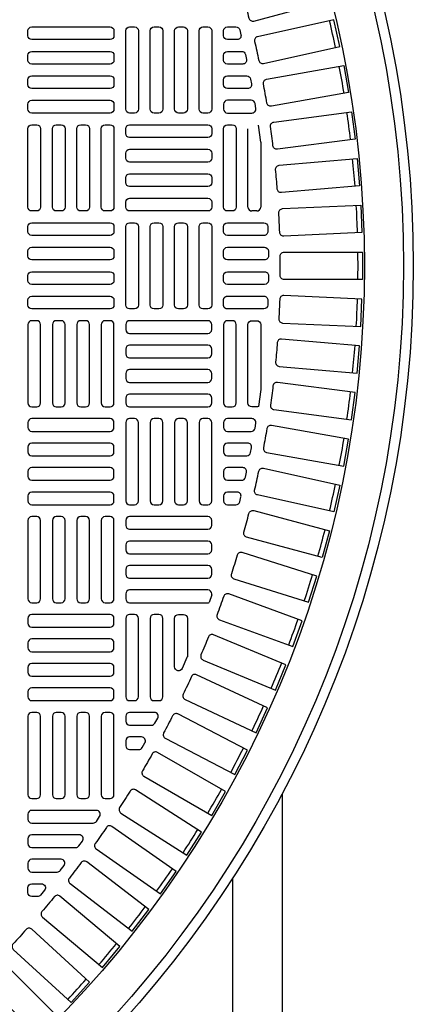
# Model space of a CAD drawing. Extents: x -169 to 2224, y 0 to 2796.
# Tile 521 of 530: x 1890.49 to 1898.41, y 1464.18 to 1483.97. Entities that reach past the tile are written whole.
import ezdxf

# ---------------------------------------------------------------- set-up
doc = ezdxf.new("R2010")
doc.units = 0
doc.header["$MEASUREMENT"] = 0
for name, color, linetype in [('TANK-MANHOLE-COVER-40', 2, 'CONTINUOUS'), ('TANK-MANHOLE-COVER-HATCH-40', 252, 'CONTINUOUS'), ('TANK-SLOPE', 3, 'CONTINUOUS'), ('TANK-UST-RIB', 7, 'CONTINUOUS')]:
    doc.layers.add(name, color=color, linetype=linetype)

msp = doc.modelspace()

# ---------------------------------------------------------------- linework, layer by layer
at = {"layer": 'TANK-MANHOLE-COVER-40', "color": 4, "linetype": 'Continuous'}
msp.add_circle((1875.77234, 1479.01916), 22.63902, dxfattribs=at)
at = {"layer": 'TANK-MANHOLE-COVER-40', "color": 1, "linetype": 'Continuous'}
msp.add_circle((1875.77234, 1479.01916), 22.44094, dxfattribs=at)
at = {"layer": 'TANK-MANHOLE-COVER-40', "color": 2, "linetype": 'Continuous'}
msp.add_circle((1875.77234, 1479.01916), 21.65354, dxfattribs=at)
at = {"layer": 'TANK-MANHOLE-COVER-HATCH-40', "linetype": 'Continuous'}
for p, q in [((1895.33927, 1481.50665), (1895.29302, 1481.84679)), ((1894.35502, 1472.40581), (1894.29916, 1472.2509))]:
    msp.add_line(p, q, dxfattribs=at)
for points in [[(1895.10264, 1483.99571, 0.41709369), (1895.19928, 1483.93928), (1896.72135, 1484.34712), (1896.5787, 1484.87952), (1895.05662, 1484.47168, 0.41709369), (1895.00115, 1484.3745, -0.00491171), (1895.10264, 1483.99571)], [(1895.30132, 1483.14779, 0.41709369), (1895.3954, 1483.08721), (1896.93382, 1483.42826), (1896.81452, 1483.96638), (1895.2761, 1483.62532, 0.41709369), (1895.21644, 1483.53065, -0.00491171), (1895.30132, 1483.14779)], [(1895.46282, 1482.29202, 0.00491171), (1895.39472, 1482.67822, -0.41709369), (1895.45846, 1482.7702), (1897.01029, 1483.04382), (1897.106, 1482.50102), (1895.55417, 1482.22739, -0.41709369), (1895.46282, 1482.29202)], [(1895.58684, 1481.43002, 0.00491171), (1895.53565, 1481.81882, -0.41709369), (1895.60334, 1481.90793), (1897.16563, 1482.11361), (1897.23757, 1481.56714), (1895.67528, 1481.36146, -0.41709369), (1895.58684, 1481.43002)], [(1895.67314, 1480.56343, 0.00491171), (1895.63896, 1480.95409, -0.41709369), (1895.71047, 1481.04016), (1897.28024, 1481.1775), (1897.32828, 1480.62842), (1895.75851, 1480.49108, -0.41709369), (1895.67314, 1480.56343)], [(1895.73201, 1479.21524, -0.41709369), (1895.81074, 1479.29475), (1897.38651, 1479.29475), (1897.38651, 1478.74357), (1895.81074, 1478.74357, -0.41709369), (1895.73201, 1478.82308, 0.00491171), (1895.73201, 1479.21524)], [(1895.67314, 1477.47489, -0.00491171), (1895.63896, 1477.08423, 0.41709369), (1895.71047, 1476.99816), (1897.28024, 1476.86082), (1897.32828, 1477.4099), (1895.75851, 1477.54724, 0.41709369), (1895.67314, 1477.47489)], [(1895.58684, 1476.6083, -0.00491171), (1895.53565, 1476.2195, 0.41709369), (1895.60334, 1476.13039), (1897.16563, 1475.92471), (1897.23757, 1476.47118), (1895.67528, 1476.67686, 0.41709369), (1895.58684, 1476.6083)], [(1895.46282, 1475.7463, -0.00491171), (1895.39472, 1475.3601, 0.41709369), (1895.45846, 1475.26812), (1897.01029, 1474.99449), (1897.106, 1475.5373), (1895.55417, 1475.81093, 0.41709369), (1895.46282, 1475.7463)], [(1895.30132, 1474.89053, -0.41709369), (1895.3954, 1474.95111), (1896.93382, 1474.61005), (1896.81452, 1474.07194), (1895.2761, 1474.413, -0.41709369), (1895.21644, 1474.50767, 0.00491171), (1895.30132, 1474.89053)], [(1895.10264, 1474.04261, -0.41709369), (1895.19928, 1474.09904), (1896.72135, 1473.6912), (1896.5787, 1473.1588), (1895.05662, 1473.56664, -0.41709369), (1895.00115, 1473.66382, 0.00491171), (1895.10264, 1474.04261)], [(1894.86717, 1473.20417, -0.00491171), (1894.74925, 1472.83017, 0.41709369), (1894.80043, 1472.73066), (1896.30327, 1472.25682), (1896.46901, 1472.78249), (1894.96617, 1473.25633, 0.41709369), (1894.86717, 1473.20417)], [(1894.59535, 1472.3768, -0.00491171), (1894.46123, 1472.0083, 0.41709369), (1894.50802, 1471.90665), (1895.98876, 1471.36771), (1896.17727, 1471.88565), (1894.69654, 1472.42459, 0.41709369), (1894.59535, 1472.3768)], [(1893.86289, 1471.17587, -0.10680341), (1893.85587, 1471.14337), (1893.75744, 1470.92624, -0.80700564), (1893.60698, 1470.95875), (1893.60698, 1471.93255, -0.41421356), (1893.68572, 1472.01129), (1893.68572, 1472.01129), (1893.78415, 1472.01129, -0.41421356), (1893.86289, 1471.93255), (1893.86289, 1471.93255), (1893.86289, 1471.15886)], [(1894.2877, 1471.56208, -0.00491171), (1894.13763, 1471.19977, 0.41709369), (1894.17994, 1471.09618), (1895.63577, 1470.49316), (1895.84669, 1471.00239), (1894.39087, 1471.60541, 0.41709369), (1894.2877, 1471.56208)], [(1893.94481, 1470.76155, -0.00491171), (1893.77907, 1470.40613, 0.41709369), (1893.81683, 1470.30079), (1895.24496, 1469.63485), (1895.4779, 1470.13438), (1894.04977, 1470.80033, 0.41709369), (1893.94481, 1470.76155)], [(1893.56732, 1469.97673, -0.00491171), (1893.38624, 1469.62889, 0.41709369), (1893.41937, 1469.522), (1894.81709, 1468.79439), (1895.0716, 1469.2833), (1893.67387, 1470.01091, 0.41709369), (1893.56732, 1469.97673)], [(1893.15596, 1469.20913, -0.00491171), (1892.95988, 1468.86952, 0.41709369), (1892.98831, 1468.76129), (1894.35297, 1467.9734), (1894.62856, 1468.45074), (1893.2639, 1469.23863, 0.41709369), (1893.15596, 1469.20913)], [(1892.7115, 1468.46021, -0.00491171), (1892.5008, 1468.12947, 0.41709369), (1892.52448, 1468.0201), (1893.85347, 1467.17344), (1894.14962, 1467.6383), (1892.82063, 1468.48496, 0.41709369), (1892.7115, 1468.46021)], [(1892.23481, 1467.73138, -0.00491171), (1892.00988, 1467.41015, 0.41709369), (1892.02876, 1467.29985), (1893.31956, 1466.39603), (1893.6357, 1466.84753), (1892.34491, 1467.75135, 0.41709369), (1892.23481, 1467.73138)], [(1891.18837, 1466.33954, -0.00491171), (1890.93629, 1466.03913, 0.41709369), (1890.9455, 1465.92761), (1892.15261, 1464.91472), (1892.5069, 1465.33695), (1891.29979, 1466.34984, 0.41709369), (1891.18837, 1466.33954)], [(1890.0246, 1465.04419, -0.00491171), (1889.74731, 1464.7669, 0.41709369), (1889.74676, 1464.655), (1890.86099, 1463.54076), (1891.25074, 1463.9305), (1890.1365, 1465.04474, 0.41709369), (1890.0246, 1465.04419)]]:
    msp.add_lwpolyline(points, format="xyb", dxfattribs=at)
at = {"layer": 'TANK-MANHOLE-COVER-HATCH-40', "linetype": 'Continuous', "flags": 128}
for points in [[(1890.65423, 1483.74357, -0.41421356), (1890.73297, 1483.82231), (1892.30777, 1483.82231, -0.41421356), (1892.38651, 1483.74357), (1892.38651, 1483.64514, -0.41421356), (1892.30777, 1483.5664), (1890.73297, 1483.5664, -0.41421356), (1890.65423, 1483.64514)], [(1892.70147, 1482.09003, -0.41421356), (1892.62273, 1482.16877), (1892.62273, 1483.74357, -0.41421356), (1892.70147, 1483.82231), (1892.7999, 1483.82231, -0.41421356), (1892.87864, 1483.74357), (1892.87864, 1482.16877, -0.41421356), (1892.7999, 1482.09003)], [(1893.1936, 1482.09003, -0.41421356), (1893.11486, 1482.16877), (1893.11486, 1483.74357, -0.41421356), (1893.1936, 1483.82231), (1893.29202, 1483.82231, -0.41421356), (1893.37076, 1483.74357), (1893.37076, 1482.16877, -0.41421356), (1893.29202, 1482.09003)], [(1893.68572, 1482.09003, -0.41421356), (1893.60698, 1482.16877), (1893.60698, 1483.74357, -0.41421356), (1893.68572, 1483.82231), (1893.78415, 1483.82231, -0.41421356), (1893.86289, 1483.74357), (1893.86289, 1482.16877, -0.41421356), (1893.78415, 1482.09003)], [(1894.17785, 1482.09003, -0.41421356), (1894.09911, 1482.16877), (1894.09911, 1483.74357, -0.41421356), (1894.17785, 1483.82231), (1894.27628, 1483.82231, -0.41421356), (1894.35502, 1483.74357), (1894.35502, 1482.16877, -0.41421356), (1894.27628, 1482.09003)], [(1890.65423, 1483.25144, -0.41421356), (1890.73297, 1483.33018), (1892.30777, 1483.33018, -0.41421356), (1892.38651, 1483.25144), (1892.38651, 1483.15302, -0.41421356), (1892.30777, 1483.07428), (1890.73297, 1483.07428, -0.41421356), (1890.65423, 1483.15302)], [(1890.65423, 1482.75932, -0.41421356), (1890.73297, 1482.83806), (1892.30777, 1482.83806, -0.41421356), (1892.38651, 1482.75932), (1892.38651, 1482.66089, -0.41421356), (1892.30777, 1482.58215), (1890.73297, 1482.58215, -0.41421356), (1890.65423, 1482.66089)], [(1890.65423, 1482.26719, -0.41421356), (1890.73297, 1482.34593), (1892.30777, 1482.34593, -0.41421356), (1892.38651, 1482.26719), (1892.38651, 1482.16877, -0.41421356), (1892.30777, 1482.09003), (1890.73297, 1482.09003, -0.41421356), (1890.65423, 1482.16877)], [(1890.73297, 1480.12152, -0.41421356), (1890.65423, 1480.20026), (1890.65423, 1481.77506, -0.41421356), (1890.73297, 1481.85381), (1890.83139, 1481.85381, -0.41421356), (1890.91013, 1481.77506), (1890.91013, 1480.20026, -0.41421356), (1890.83139, 1480.12152)], [(1891.22509, 1480.12152, -0.41421356), (1891.14635, 1480.20026), (1891.14635, 1481.77506, -0.41421356), (1891.22509, 1481.85381), (1891.32352, 1481.85381, -0.41421356), (1891.40226, 1481.77506), (1891.40226, 1480.20026, -0.41421356), (1891.32352, 1480.12152)], [(1891.71722, 1480.12152, -0.41421356), (1891.63848, 1480.20026), (1891.63848, 1481.77506, -0.41421356), (1891.71722, 1481.85381), (1891.81565, 1481.85381, -0.41421356), (1891.89439, 1481.77506), (1891.89439, 1480.20026, -0.41421356), (1891.81565, 1480.12152)], [(1892.20935, 1480.12152, -0.41421356), (1892.13061, 1480.20026), (1892.13061, 1481.77506, -0.41421356), (1892.20935, 1481.85381), (1892.30777, 1481.85381, -0.41421356), (1892.38651, 1481.77506), (1892.38651, 1480.20026, -0.41421356), (1892.30777, 1480.12152)], [(1894.35502, 1481.67664, -0.41421356), (1894.27628, 1481.5979), (1892.70147, 1481.5979, -0.41421356), (1892.62273, 1481.67664), (1892.62273, 1481.77506, -0.41421356), (1892.70147, 1481.85381), (1894.27628, 1481.85381, -0.41421356), (1894.35502, 1481.77506)], [(1894.35502, 1481.18451, -0.41421356), (1894.27628, 1481.10577), (1892.70147, 1481.10577, -0.41421356), (1892.62273, 1481.18451), (1892.62273, 1481.28294, -0.41421356), (1892.70147, 1481.36168), (1894.27628, 1481.36168, -0.41421356), (1894.35502, 1481.28294)], [(1894.35502, 1480.69239, -0.41421356), (1894.27628, 1480.61365), (1892.70147, 1480.61365, -0.41421356), (1892.62273, 1480.69239), (1892.62273, 1480.79081, -0.41421356), (1892.70147, 1480.86955), (1894.27628, 1480.86955, -0.41421356), (1894.35502, 1480.79081)], [(1894.35502, 1480.20026, -0.41421356), (1894.27628, 1480.12152), (1892.70147, 1480.12152, -0.41421356), (1892.62273, 1480.20026), (1892.62273, 1480.29869, -0.41421356), (1892.70147, 1480.37743), (1894.27628, 1480.37743, -0.41421356), (1894.35502, 1480.29869)], [(1890.65423, 1479.80656, -0.41421356), (1890.73297, 1479.8853), (1892.30777, 1479.8853, -0.41421356), (1892.38651, 1479.80656), (1892.38651, 1479.70814, -0.41421356), (1892.30777, 1479.6294), (1890.73297, 1479.6294, -0.41421356), (1890.65423, 1479.70814)], [(1892.70147, 1478.15302, -0.41421356), (1892.62273, 1478.23176), (1892.62273, 1479.80656, -0.41421356), (1892.70147, 1479.8853), (1892.7999, 1479.8853, -0.41421356), (1892.87864, 1479.80656), (1892.87864, 1478.23176, -0.41421356), (1892.7999, 1478.15302)], [(1893.1936, 1478.15302, -0.41421356), (1893.11486, 1478.23176), (1893.11486, 1479.80656, -0.41421356), (1893.1936, 1479.8853), (1893.29202, 1479.8853, -0.41421356), (1893.37076, 1479.80656), (1893.37076, 1478.23176, -0.41421356), (1893.29202, 1478.15302)], [(1893.68572, 1478.15302, -0.41421356), (1893.60698, 1478.23176), (1893.60698, 1479.80656, -0.41421356), (1893.68572, 1479.8853), (1893.78415, 1479.8853, -0.41421356), (1893.86289, 1479.80656), (1893.86289, 1478.23176, -0.41421356), (1893.78415, 1478.15302)], [(1894.17785, 1478.15302, -0.41421356), (1894.09911, 1478.23176), (1894.09911, 1479.80656, -0.41421356), (1894.17785, 1479.8853), (1894.27628, 1479.8853, -0.41421356), (1894.35502, 1479.80656), (1894.35502, 1478.23176, -0.41421356), (1894.27628, 1478.15302)], [(1890.65423, 1479.31443, -0.41421356), (1890.73297, 1479.39318), (1892.30777, 1479.39318, -0.41421356), (1892.38651, 1479.31443), (1892.38651, 1479.21601, -0.41421356), (1892.30777, 1479.13727), (1890.73297, 1479.13727, -0.41421356), (1890.65423, 1479.21601)], [(1890.65423, 1478.82231, -0.41421356), (1890.73297, 1478.90105), (1892.30777, 1478.90105, -0.41421356), (1892.38651, 1478.82231), (1892.38651, 1478.72388, -0.41421356), (1892.30777, 1478.64514), (1890.73297, 1478.64514, -0.41421356), (1890.65423, 1478.72388)], [(1890.65423, 1478.33018, -0.41421356), (1890.73297, 1478.40892), (1892.30777, 1478.40892, -0.41421356), (1892.38651, 1478.33018), (1892.38651, 1478.23176, -0.41421356), (1892.30777, 1478.15302), (1890.73297, 1478.15302, -0.41421356), (1890.65423, 1478.23176)], [(1890.73297, 1477.9168, 0.41421356), (1890.65423, 1477.83806), (1890.65423, 1476.26325, 0.41421356), (1890.73297, 1476.18451), (1890.83139, 1476.18451, 0.41421356), (1890.91013, 1476.26325), (1890.91013, 1477.83806, 0.41421356), (1890.83139, 1477.9168)], [(1891.22509, 1477.9168, 0.41421356), (1891.14635, 1477.83806), (1891.14635, 1476.26325, 0.41421356), (1891.22509, 1476.18451), (1891.32352, 1476.18451, 0.41421356), (1891.40226, 1476.26325), (1891.40226, 1477.83806, 0.41421356), (1891.32352, 1477.9168)], [(1891.71722, 1477.9168, 0.41421356), (1891.63848, 1477.83806), (1891.63848, 1476.26325, 0.41421356), (1891.71722, 1476.18451), (1891.81565, 1476.18451, 0.41421356), (1891.89439, 1476.26325), (1891.89439, 1477.83806, 0.41421356), (1891.81565, 1477.9168)], [(1892.20935, 1477.9168, 0.41421356), (1892.13061, 1477.83806), (1892.13061, 1476.26325, 0.41421356), (1892.20935, 1476.18451), (1892.30777, 1476.18451, 0.41421356), (1892.38651, 1476.26325), (1892.38651, 1477.83806, 0.41421356), (1892.30777, 1477.9168)], [(1894.35502, 1477.83806, 0.41421356), (1894.27628, 1477.9168), (1892.70147, 1477.9168, 0.41421356), (1892.62273, 1477.83806), (1892.62273, 1477.73963, 0.41421356), (1892.70147, 1477.66089), (1894.27628, 1477.66089, 0.41421356), (1894.35502, 1477.73963)], [(1894.35502, 1477.34593, 0.41421356), (1894.27628, 1477.42467), (1892.70147, 1477.42467, 0.41421356), (1892.62273, 1477.34593), (1892.62273, 1477.24751, 0.41421356), (1892.70147, 1477.16877), (1894.27628, 1477.16877, 0.41421356), (1894.35502, 1477.24751)], [(1894.35502, 1476.85381, 0.41421356), (1894.27628, 1476.93255), (1892.70147, 1476.93255, 0.41421356), (1892.62273, 1476.85381), (1892.62273, 1476.75538, 0.41421356), (1892.70147, 1476.67664), (1894.27628, 1476.67664, 0.41421356), (1894.35502, 1476.75538)], [(1894.35502, 1476.36168, 0.41421356), (1894.27628, 1476.44042), (1892.70147, 1476.44042, 0.41421356), (1892.62273, 1476.36168), (1892.62273, 1476.26325, 0.41421356), (1892.70147, 1476.18451), (1894.27628, 1476.18451, 0.41421356), (1894.35502, 1476.26325)], [(1890.65423, 1475.77113, 0.41421356), (1890.73297, 1475.69239), (1892.30777, 1475.69239, 0.41421356), (1892.38651, 1475.77113), (1892.38651, 1475.86955, 0.41421356), (1892.30777, 1475.94829), (1890.73297, 1475.94829, 0.41421356), (1890.65423, 1475.86955)], [(1892.70147, 1475.94829, 0.41421356), (1892.62273, 1475.86955), (1892.62273, 1474.29475, 0.41421356), (1892.70147, 1474.21601), (1892.7999, 1474.21601, 0.41421356), (1892.87864, 1474.29475), (1892.87864, 1475.86955, 0.41421356), (1892.7999, 1475.94829)], [(1893.1936, 1475.94829, 0.41421356), (1893.11486, 1475.86955), (1893.11486, 1474.29475, 0.41421356), (1893.1936, 1474.21601), (1893.29202, 1474.21601, 0.41421356), (1893.37076, 1474.29475), (1893.37076, 1475.86955, 0.41421356), (1893.29202, 1475.94829)], [(1893.68572, 1475.94829, 0.41421356), (1893.60698, 1475.86955), (1893.60698, 1474.29475, 0.41421356), (1893.68572, 1474.21601), (1893.78415, 1474.21601, 0.41421356), (1893.86289, 1474.29475), (1893.86289, 1475.86955, 0.41421356), (1893.78415, 1475.94829)], [(1894.17785, 1475.94829, 0.41421356), (1894.09911, 1475.86955), (1894.09911, 1474.29475, 0.41421356), (1894.17785, 1474.21601), (1894.27628, 1474.21601, 0.41421356), (1894.35502, 1474.29475), (1894.35502, 1475.86955, 0.41421356), (1894.27628, 1475.94829)], [(1890.65423, 1475.279, 0.41421356), (1890.73297, 1475.20026), (1892.30777, 1475.20026, 0.41421356), (1892.38651, 1475.279), (1892.38651, 1475.37743, 0.41421356), (1892.30777, 1475.45617), (1890.73297, 1475.45617, 0.41421356), (1890.65423, 1475.37743)], [(1890.65423, 1474.78688, 0.41421356), (1890.73297, 1474.70814), (1892.30777, 1474.70814, 0.41421356), (1892.38651, 1474.78688), (1892.38651, 1474.8853, 0.41421356), (1892.30777, 1474.96404), (1890.73297, 1474.96404, 0.41421356), (1890.65423, 1474.8853)], [(1890.65423, 1474.29475, 0.41421356), (1890.73297, 1474.21601), (1892.30777, 1474.21601, 0.41421356), (1892.38651, 1474.29475), (1892.38651, 1474.39318, 0.41421356), (1892.30777, 1474.47192), (1890.73297, 1474.47192, 0.41421356), (1890.65423, 1474.39318)], [(1890.73297, 1473.97979, 0.41421356), (1890.65423, 1473.90105), (1890.65423, 1472.32625, 0.41421356), (1890.73297, 1472.24751), (1890.83139, 1472.24751, 0.41421356), (1890.91013, 1472.32625), (1890.91013, 1473.90105, 0.41421356), (1890.83139, 1473.97979)], [(1891.22509, 1473.97979, 0.41421356), (1891.14635, 1473.90105), (1891.14635, 1472.32625, 0.41421356), (1891.22509, 1472.24751), (1891.32352, 1472.24751, 0.41421356), (1891.40226, 1472.32625), (1891.40226, 1473.90105, 0.41421356), (1891.32352, 1473.97979)], [(1891.71722, 1473.97979, 0.41421356), (1891.63848, 1473.90105), (1891.63848, 1472.32625, 0.41421356), (1891.71722, 1472.24751), (1891.81565, 1472.24751, 0.41421356), (1891.89439, 1472.32625), (1891.89439, 1473.90105, 0.41421356), (1891.81565, 1473.97979)], [(1892.20935, 1473.97979, 0.41421356), (1892.13061, 1473.90105), (1892.13061, 1472.32625, 0.41421356), (1892.20935, 1472.24751), (1892.30777, 1472.24751, 0.41421356), (1892.38651, 1472.32625), (1892.38651, 1473.90105, 0.41421356), (1892.30777, 1473.97979)], [(1894.35502, 1473.90105, 0.41421356), (1894.27628, 1473.97979), (1892.70147, 1473.97979, 0.41421356), (1892.62273, 1473.90105), (1892.62273, 1473.80262, 0.41421356), (1892.70147, 1473.72388), (1894.27628, 1473.72388, 0.41421356), (1894.35502, 1473.80262)], [(1894.35502, 1473.40892, 0.41421356), (1894.27628, 1473.48766), (1892.70147, 1473.48766, 0.41421356), (1892.62273, 1473.40892), (1892.62273, 1473.3105, 0.41421356), (1892.70147, 1473.23176), (1894.27628, 1473.23176, 0.41421356), (1894.35502, 1473.3105)], [(1894.35502, 1472.9168, 0.41421356), (1894.27628, 1472.99554), (1892.70147, 1472.99554, 0.41421356), (1892.62273, 1472.9168), (1892.62273, 1472.81837, 0.41421356), (1892.70147, 1472.73963), (1894.27628, 1472.73963, 0.41421356), (1894.35502, 1472.81837)], [(1890.65423, 1471.83412, 0.41421356), (1890.73297, 1471.75538), (1892.30777, 1471.75538, 0.41421356), (1892.38651, 1471.83412), (1892.38651, 1471.93255, 0.41421356), (1892.30777, 1472.01129), (1890.73297, 1472.01129, 0.41421356), (1890.65423, 1471.93255)], [(1890.65423, 1471.34199, 0.41421356), (1890.73297, 1471.26325), (1892.30777, 1471.26325, 0.41421356), (1892.38651, 1471.34199), (1892.38651, 1471.44042, 0.41421356), (1892.30777, 1471.51916), (1890.73297, 1471.51916, 0.41421356), (1890.65423, 1471.44042)], [(1890.65423, 1470.84987, 0.41421356), (1890.73297, 1470.77113), (1892.30777, 1470.77113, 0.41421356), (1892.38651, 1470.84987), (1892.38651, 1470.94829, 0.41421356), (1892.30777, 1471.02703), (1890.73297, 1471.02703, 0.41421356), (1890.65423, 1470.94829)], [(1890.65423, 1470.35774, 0.41421356), (1890.73297, 1470.279), (1892.30777, 1470.279, 0.41421356), (1892.38651, 1470.35774), (1892.38651, 1470.45617, 0.41421356), (1892.30777, 1470.53491), (1890.73297, 1470.53491, 0.41421356), (1890.65423, 1470.45617)], [(1890.73297, 1470.04278, 0.41421356), (1890.65423, 1469.96404), (1890.65423, 1468.38924, 0.41421356), (1890.73297, 1468.3105), (1890.83139, 1468.3105, 0.41421356), (1890.91013, 1468.38924), (1890.91013, 1469.96404, 0.41421356), (1890.83139, 1470.04278)], [(1891.22509, 1470.04278, 0.41421356), (1891.14635, 1469.96404), (1891.14635, 1468.38924, 0.41421356), (1891.22509, 1468.3105), (1891.32352, 1468.3105, 0.41421356), (1891.40226, 1468.38924), (1891.40226, 1469.96404, 0.41421356), (1891.32352, 1470.04278)], [(1891.71722, 1470.04278, 0.41421356), (1891.63848, 1469.96404), (1891.63848, 1468.38924, 0.41421356), (1891.71722, 1468.3105), (1891.81565, 1468.3105, 0.41421356), (1891.89439, 1468.38924), (1891.89439, 1469.96404, 0.41421356), (1891.81565, 1470.04278)], [(1892.20935, 1470.04278, 0.41421356), (1892.13061, 1469.96404), (1892.13061, 1468.38924, 0.41421356), (1892.20935, 1468.3105), (1892.30777, 1468.3105, 0.41421356), (1892.38651, 1468.38924), (1892.38651, 1469.96404, 0.41421356), (1892.30777, 1470.04278)]]:
    msp.add_lwpolyline(points, format="xyb", close=True, dxfattribs=at)
at = {"layer": 'TANK-MANHOLE-COVER-HATCH-40', "linetype": 'Continuous'}
for points in [[(1894.66998, 1483.82231), (1894.84116, 1483.82231, -0.34573684), (1894.91765, 1483.76223), (1894.94167, 1483.66381, -0.48617467), (1894.86517, 1483.5664), (1894.66998, 1483.5664), (1894.66998, 1483.5664, -0.41421356), (1894.59124, 1483.64514), (1894.59124, 1483.74357), (1894.59124, 1483.74357, -0.41421356)], [(1894.66998, 1483.33018), (1894.95638, 1483.33018, -0.35291937), (1895.03333, 1483.26814), (1895.05469, 1483.16972, -0.47828469), (1894.97774, 1483.07428), (1894.66998, 1483.07428), (1894.66998, 1483.07428, -0.41421356), (1894.59124, 1483.15302), (1894.59124, 1483.25144), (1894.59124, 1483.25144, -0.41421356)], [(1894.66998, 1482.83806), (1895.05837, 1482.83806, -0.36009445), (1895.13572, 1482.77405), (1895.15447, 1482.67563, -0.47048611), (1895.07712, 1482.58215), (1894.66998, 1482.58215, -0.41421356), (1894.59124, 1482.66089), (1894.59124, 1482.75932), (1894.59124, 1482.75932, -0.41421356)], [(1894.59124, 1482.26719), (1894.59124, 1482.26719), (1894.59124, 1482.16877, 0.41421356), (1894.66998, 1482.09003), (1895.16349, 1482.09003, 0.46277143), (1895.24119, 1482.18154), (1895.22501, 1482.27996, 0.36726762), (1895.14732, 1482.34593), (1894.66998, 1482.34593, 0.41421356)], [(1894.66998, 1480.12152, -0.41421356), (1894.59124, 1480.20026), (1894.59124, 1481.77506, -0.41421356), (1894.66998, 1481.85381), (1894.7684, 1481.85381, -0.41421356), (1894.84714, 1481.77506), (1894.84714, 1480.20026, -0.41421356), (1894.7684, 1480.12152)], [(1897.35392, 1480.23728), (1897.37796, 1479.68663), (1895.80369, 1479.61789, -0.41709369), (1895.72156, 1479.6939, 0.00491171), (1895.70446, 1480.08568, -0.41709369), (1895.77965, 1480.16855)], [(1895.40556, 1479.6294), (1894.66998, 1479.6294, -0.41421356), (1894.59124, 1479.70814), (1894.59124, 1479.80656, -0.41421356), (1894.66998, 1479.8853), (1895.40188, 1479.8853, -0.40329122), (1895.48056, 1479.80951), (1895.48425, 1479.71108, -0.20378141), (1895.46227, 1479.65351, -0.20378141)], [(1895.41667, 1479.13727), (1894.66998, 1479.13727, -0.41421356), (1894.59124, 1479.21601), (1894.59124, 1479.31443, -0.41421356), (1894.66998, 1479.39318), (1895.41544, 1479.39318, -0.41056424), (1895.49417, 1479.31542), (1895.4954, 1479.21699, -0.20053403), (1895.47269, 1479.16068, -0.20053403)], [(1895.41781, 1478.90105, -0.41977873), (1895.49653, 1478.82082), (1895.49467, 1478.72239, -0.40867021), (1895.41594, 1478.64514), (1894.66998, 1478.64514), (1894.66998, 1478.64514, -0.41421356), (1894.59124, 1478.72388), (1894.59124, 1478.82231), (1894.59124, 1478.82231, -0.41421356), (1894.66998, 1478.90105)], [(1894.65842, 1478.15387), (1894.65461, 1478.15453), (1894.65084, 1478.15538), (1894.64712, 1478.15641), (1894.64345, 1478.15762), (1894.63984, 1478.15901), (1894.63631, 1478.16058), (1894.63286, 1478.16232), (1894.6295, 1478.16422), (1894.62623, 1478.16629), (1894.62307, 1478.16851), (1894.62002, 1478.17089), (1894.6171, 1478.17342), (1894.6143, 1478.17608), (1894.61163, 1478.17888), (1894.60911, 1478.18181), (1894.60673, 1478.18485), (1894.60451, 1478.18801), (1894.60244, 1478.19128), (1894.60053, 1478.19464), (1894.5988, 1478.19809), (1894.59723, 1478.20163), (1894.59584, 1478.20523), (1894.59463, 1478.2089), (1894.5936, 1478.21263), (1894.59275, 1478.2164), (1894.59209, 1478.2202), (1894.59162, 1478.22404), (1894.59133, 1478.22789), (1894.59124, 1478.23176), (1894.59124, 1478.33018), (1894.59133, 1478.33405), (1894.59162, 1478.3379), (1894.59209, 1478.34174), (1894.59275, 1478.34554), (1894.5936, 1478.34932), (1894.59463, 1478.35304), (1894.59584, 1478.35671), (1894.59723, 1478.36032), (1894.5988, 1478.36385), (1894.60053, 1478.3673), (1894.60244, 1478.37066), (1894.60451, 1478.37393), (1894.60673, 1478.37709), (1894.60911, 1478.38014), (1894.61163, 1478.38306), (1894.6143, 1478.38586), (1894.6171, 1478.38853), (1894.62002, 1478.39105), (1894.62307, 1478.39343), (1894.62623, 1478.39565), (1894.6295, 1478.39772), (1894.63286, 1478.39963), (1894.63631, 1478.40136), (1894.63984, 1478.40293), (1894.64345, 1478.40432), (1894.64712, 1478.40553), (1894.65084, 1478.40656), (1894.65461, 1478.40741), (1894.65842, 1478.40807), (1894.66226, 1478.40854), (1894.66611, 1478.40883), (1894.66998, 1478.40892), (1895.40556, 1478.40892, -0.42522092), (1895.48425, 1478.32724), (1895.48056, 1478.22881, -0.40329122), (1895.40188, 1478.15302), (1894.66998, 1478.15302), (1894.66611, 1478.15311), (1894.66226, 1478.1534)], [(1897.35392, 1477.80103), (1897.37796, 1478.35169), (1895.80369, 1478.42042, 0.41709369), (1895.72156, 1478.34442, -0.00491171), (1895.70446, 1477.95264, 0.41709369), (1895.77965, 1477.86977)], [(1894.66998, 1477.9168, 0.41421356), (1894.59124, 1477.83806), (1894.59124, 1476.26325, 0.41421356), (1894.66998, 1476.18451), (1894.7684, 1476.18451, 0.41421356), (1894.84714, 1476.26325), (1894.84714, 1477.83806, 0.41421356), (1894.7684, 1477.9168)], [(1895.29302, 1476.19153, -0.10672862), (1895.26053, 1476.18451), (1895.26053, 1476.18451), (1895.1621, 1476.18451, -0.41421356), (1895.08336, 1476.26325), (1895.08336, 1476.26325), (1895.08336, 1477.83806, -0.41421356), (1895.1621, 1477.9168), (1895.1621, 1477.9168), (1895.26053, 1477.9168, -0.41421356), (1895.33927, 1477.83806), (1895.33927, 1477.83806), (1895.33927, 1476.53167)], [(1895.16349, 1475.94829), (1894.66998, 1475.94829, 0.41421356), (1894.59124, 1475.86955), (1894.59124, 1475.77113), (1894.59124, 1475.77113, 0.41421356), (1894.66998, 1475.69239), (1895.14732, 1475.69239, 0.36726762), (1895.22501, 1475.75836), (1895.24119, 1475.85678, 0.46277143)], [(1894.66998, 1475.45617, 0.41421356), (1894.59124, 1475.37743), (1894.59124, 1475.279), (1894.59124, 1475.279, 0.41421356), (1894.66998, 1475.20026), (1895.05837, 1475.20026, 0.36009445), (1895.13572, 1475.26427), (1895.15447, 1475.36269, 0.47048611), (1895.07712, 1475.45617)], [(1894.97774, 1474.96404), (1894.66998, 1474.96404), (1894.66998, 1474.96404, 0.41421356), (1894.59124, 1474.8853), (1894.59124, 1474.78688), (1894.59124, 1474.78688, 0.41421356), (1894.66998, 1474.70814), (1894.95638, 1474.70814, 0.35291937), (1895.03333, 1474.77018), (1895.05469, 1474.8686, 0.47828469)], [(1894.86517, 1474.47192), (1894.66998, 1474.47192), (1894.66998, 1474.47192, 0.41421356), (1894.59124, 1474.39318), (1894.59124, 1474.29475), (1894.59124, 1474.29475, 0.41421356), (1894.66998, 1474.21601), (1894.84116, 1474.21601, 0.34573684), (1894.91765, 1474.27609), (1894.94167, 1474.37451, 0.48617467)], [(1892.70147, 1472.01129, 0.41421356), (1892.62273, 1471.93255), (1892.62273, 1470.35774, 0.41421356), (1892.70147, 1470.279), (1892.7999, 1470.279, 0.41421356), (1892.87864, 1470.35774), (1892.87864, 1471.93255, 0.41421356), (1892.7999, 1472.01129)], [(1893.1936, 1472.01129, 0.41421356), (1893.11486, 1471.93255), (1893.11486, 1470.35774, 0.41421356), (1893.1936, 1470.279), (1893.29202, 1470.279, 0.41421356), (1893.37076, 1470.35774), (1893.37076, 1471.93255, 0.41421356), (1893.29202, 1472.01129)], [(1893.19947, 1470.04278), (1892.70147, 1470.04278), (1892.70147, 1470.04278, 0.41421356), (1892.62273, 1469.96404), (1892.62273, 1469.86562), (1892.62273, 1469.86562, 0.41421356), (1892.70147, 1469.78688), (1893.14264, 1469.78688, 0.26794919), (1893.21083, 1469.82625), (1893.26766, 1469.92467, 0.57735027)], [(1892.94153, 1469.55066), (1892.70147, 1469.55066), (1892.70147, 1469.55066, 0.41421356), (1892.62273, 1469.47192), (1892.62273, 1469.37349), (1892.62273, 1469.37349, 0.41421356), (1892.70147, 1469.29475), (1892.88672, 1469.29475, 0.27209959), (1892.95551, 1469.33518), (1893.01032, 1469.4336, 0.57220395)], [(1892.03297, 1468.07428), (1890.73297, 1468.07428), (1890.73297, 1468.07428, 0.41421356), (1890.65423, 1467.99554), (1890.65423, 1467.89711), (1890.65423, 1467.89711, 0.41421356), (1890.73297, 1467.81837), (1891.9662, 1467.81837, 0.24862232), (1892.03137, 1467.85291), (1892.09814, 1467.95133, 0.60176538)], [(1891.68821, 1467.58215), (1890.73297, 1467.58215), (1890.73297, 1467.58215, 0.41421356), (1890.65423, 1467.50341), (1890.65423, 1467.40499), (1890.65423, 1467.40499, 0.41421356), (1890.73297, 1467.32625), (1891.61697, 1467.32625, 0.24054885), (1891.68075, 1467.35882), (1891.752, 1467.45724, 0.61218964)], [(1891.32024, 1467.09003), (1890.73297, 1467.09003), (1890.73297, 1467.09003, 0.41421356), (1890.65423, 1467.01129), (1890.65423, 1466.91286), (1890.65423, 1466.91286, 0.41421356), (1890.73297, 1466.83412), (1891.24421, 1466.83412, 0.23232365), (1891.30653, 1466.86473), (1891.38256, 1466.96315, 0.62295027)], [(1891.72714, 1467.02454, -0.00491946), (1891.48804, 1466.71293, 0.41709369), (1891.5021, 1466.60191), (1892.75225, 1465.64264), (1893.08778, 1466.07993), (1891.83715, 1467.03957, 0.41710279)], [(1890.73297, 1466.5979), (1890.73297, 1466.5979), (1890.92737, 1466.5979, -0.63408546), (1890.98811, 1466.46906), (1890.90694, 1466.37064, -0.2239262), (1890.8462, 1466.34199), (1890.73297, 1466.34199, -0.41421356), (1890.65423, 1466.42073), (1890.65423, 1466.42073), (1890.65423, 1466.51916, -0.41421356)], [(1890.36001, 1465.27822), (1891.52179, 1464.21365), (1891.89416, 1464.62002), (1890.73239, 1465.6846, 0.41709369), (1890.62062, 1465.67917, -0.00491171), (1890.35568, 1465.39004, 0.41709369)]]:
    msp.add_lwpolyline(points, format="xyb", close=True, dxfattribs=at)
for points in [[(1895.08336, 1480.20026), (1895.08336, 1481.77506), (1895.08336, 1481.77506)], [(1895.33927, 1481.50665), (1895.33927, 1480.20026), (1895.33927, 1480.20026)], [(1895.26053, 1480.12152), (1895.1621, 1480.12152), (1895.1621, 1480.12152)]]:
    msp.add_lwpolyline(points, dxfattribs=at)
at = {"layer": 'TANK-MANHOLE-COVER-HATCH-40', "linetype": 'Continuous', "flags": 128}
msp.add_lwpolyline([(1894.35502, 1472.40581), (1894.35502, 1472.42467, 0.41421356), (1894.27628, 1472.50341), (1892.70147, 1472.50341, 0.41421356), (1892.62273, 1472.42467), (1892.62273, 1472.32625, 0.41421356), (1892.70147, 1472.24751), (1894.27628, 1472.24751, 0.07385003), (1894.29916, 1472.2509, 0.07385003)], format="xyb", dxfattribs=at)
at = {"layer": 'TANK-MANHOLE-COVER-HATCH-40', "linetype": 'Continuous'}
for centre, radius, start, end in [((1875.77234, 1479.01916), 21.52559, 11.766426, 13.233574), ((1875.77234, 1479.01916), 21.52559, 9.266426, 10.733574), ((1875.77234, 1479.01916), 21.52559, 6.766426, 8.233574), ((1875.77234, 1479.01916), 21.52559, 4.266426, 5.733574), ((1895.1621, 1480.20026), 0.07874, 180, 270), ((1895.26053, 1480.20026), 0.07874, 270, 0), ((1875.77234, 1479.01916), 21.52559, 1.766426, 3.233574), ((1875.77234, 1479.01916), 21.52559, 359.266426, 0.733574), ((1875.77234, 1479.01916), 21.52559, 356.766426, 358.233574), ((1875.77234, 1479.01916), 21.52559, 354.266426, 355.733574), ((1875.77234, 1479.01916), 21.52559, 351.766426, 353.233574), ((1875.77234, 1479.01916), 21.52559, 349.266426, 350.733574), ((1875.77234, 1479.01916), 21.52559, 346.766426, 348.233574), ((1875.77234, 1479.01916), 21.52559, 344.266426, 345.733574), ((1875.77234, 1479.01916), 21.52559, 341.766426, 343.233574), ((1875.77234, 1479.01916), 21.52559, 339.266426, 340.733574), ((1875.77234, 1479.01916), 21.52559, 336.766426, 338.233574), ((1875.77234, 1479.01916), 21.52559, 334.266426, 335.733574), ((1875.77234, 1479.01916), 21.52559, 331.766426, 333.233574), ((1875.77234, 1479.01916), 21.52559, 329.266426, 330.733574), ((1875.77234, 1479.01916), 21.52559, 326.766426, 328.233574), ((1875.77234, 1479.01916), 21.52559, 324.266426, 325.733574), ((1875.77234, 1479.01916), 21.52559, 321.766426, 323.233574), ((1875.77234, 1479.01916), 21.52559, 319.266426, 320.733574), ((1875.77234, 1479.01916), 21.52559, 316.766426, 318.233574)]:
    msp.add_arc(centre, radius, start, end, dxfattribs=at)
at = {"layer": 'TANK-SLOPE'}
msp.add_lwpolyline([(1875.18587, 1513.58933, -1.01702303), (1875.18649, 1444.32116), (1875.18587, 1444.32117)], format="xyb", dxfattribs=at)
at = {"layer": 'TANK-UST-RIB'}
for p, q in [((1895.77234, 1468.41137), (1895.77234, 1418.01839)), ((1894.77234, 1466.7096), (1894.77234, 1416.01839))]:
    msp.add_line(p, q, dxfattribs=at)

doc.saveas('drawing.dxf')
